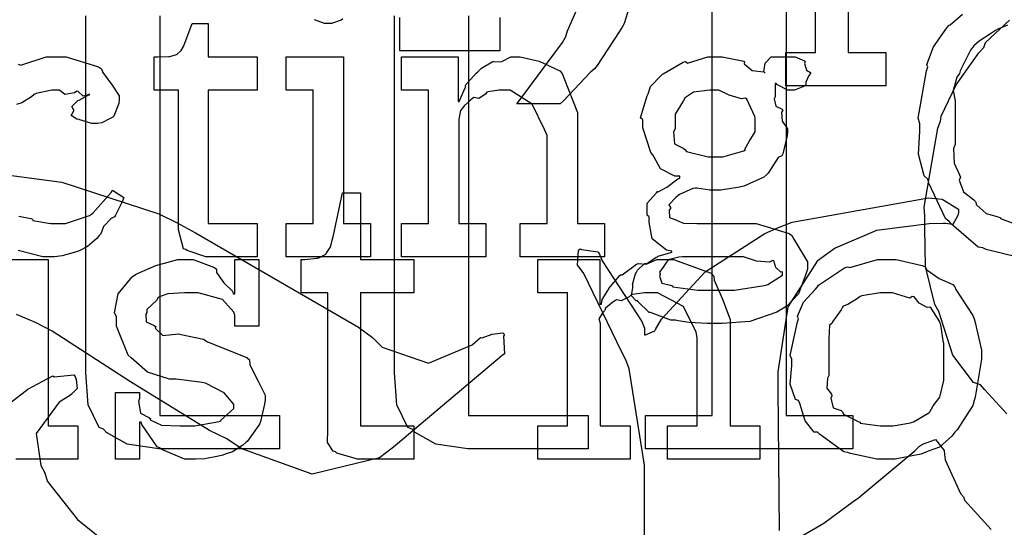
# Model space of a CAD drawing. Extents: x 0 to 8.5, y 0 to 11.
# Tile 285 of 379: x 2.605 to 3.015, y 8.756 to 8.968. Entities that reach past the tile are written whole.
import ezdxf

# ---------------------------------------------------------------- set-up
doc = ezdxf.new("R2010")
doc.units = 0
doc.layers.get('0').update_dxf_attribs({"linetype": 'CONTINUOUS'})

msp = doc.modelspace()

# ---------------------------------------------------------------- linework, layer by layer
at = {"color": 0}
for points in [[(2.86578, 8.80279), (2.89356, 8.80279), (2.89356, 9.0389), (2.86578, 9.0389), (2.86578, 9.05279), (2.92437, 9.06668), (2.92437, 8.80279), (2.95215, 8.80279), (2.95215, 8.7889), (2.86578, 8.7889), (2.86578, 8.80279)], [(2.68533, 8.86903), (2.68257, 8.86903), (2.67475, 8.87158), (2.67426, 8.87207), (2.67324, 8.8724), (2.67122, 8.88032), (2.67122, 8.88292), (2.67122, 8.93847), (2.66103, 8.93847), (2.66103, 8.95236), (2.66254, 8.95236), (2.66254, 8.95236), (2.66721, 8.95258), (2.66754, 8.95258), (2.66754, 8.95258), (2.67036, 8.9534), (2.67057, 8.95344), (2.67057, 8.9535), (2.67219, 8.95486), (2.67231, 8.95497), (2.67231, 8.95497), (2.67329, 8.95676), (2.67339, 8.95692), (2.67686, 8.96625), (2.6836, 8.96625), (2.6836, 8.95236), (2.704, 8.95236), (2.704, 8.93847), (2.6836, 8.93847), (2.6836, 8.88292), (2.704, 8.88292), (2.704, 8.86903), (2.70313, 8.86903), (2.70117, 8.86903), (2.70053, 8.86903), (2.69937, 8.86903), (2.69678, 8.86903), (2.69596, 8.86903), (2.69467, 8.86903), (2.69174, 8.86903), (2.69075, 8.86903), (2.6894, 8.86903), (2.68631, 8.86903), (2.68533, 8.86903)], [(2.71599, 8.88292), (2.72726, 8.88292), (2.72726, 8.93847), (2.71599, 8.93847), (2.71599, 8.95236), (2.73986, 8.95236), (2.73986, 8.88292), (2.75114, 8.88292), (2.75114, 8.86903), (2.71599, 8.86903), (2.71599, 8.88292)], [(2.76406, 8.88292), (2.77533, 8.88292), (2.77533, 8.93847), (2.76406, 8.93847), (2.76406, 8.95236), (2.78771, 8.95236), (2.78771, 8.93371), (2.78814, 8.93371), (2.78814, 8.93371), (2.79064, 8.93946), (2.79096, 8.94), (2.79069, 8.94049), (2.79525, 8.94564), (2.79574, 8.94607), (2.79574, 8.94607), (2.79736, 8.94769), (2.80181, 8.95036), (2.80246, 8.95063), (2.80257, 8.95031), (2.80593, 8.95042), (2.80968, 8.95236), (2.81093, 8.95236), (2.81353, 8.95236), (2.8214, 8.95063), (2.83008, 8.94661), (2.83111, 8.94542), (2.83171, 8.94368), (2.8374, 8.92919), (2.8374, 8.92437), (2.8374, 8.88292), (2.84868, 8.88292), (2.84868, 8.86903), (2.81353, 8.86903), (2.81353, 8.88292), (2.82482, 8.88292), (2.82482, 8.9196), (2.82374, 8.92204), (2.81858, 8.93267), (2.8094, 8.93847), (2.80638, 8.93847), (2.80469, 8.93847), (2.80018, 8.93778), (2.79964, 8.93761), (2.79915, 8.93679), (2.79633, 8.93506), (2.79417, 8.93549), (2.79378, 8.93522), (2.79292, 8.9344), (2.79015, 8.93197), (2.78961, 8.93115), (2.78944, 8.93088), (2.78874, 8.92996), (2.78792, 8.92643), (2.78792, 8.92524), (2.78792, 8.88292), (2.79921, 8.88292), (2.79921, 8.86903), (2.76406, 8.86903), (2.76406, 8.88292)], [(2.89393, 8.84125), (2.89139, 8.84125), (2.8839, 8.84158), (2.87939, 8.84233), (2.87831, 8.84256), (2.87636, 8.84267), (2.86854, 8.84549), (2.86789, 8.84581), (2.86724, 8.84576), (2.86253, 8.85032), (2.86225, 8.85081), (2.86182, 8.85069), (2.85992, 8.85281), (2.86051, 8.85622), (2.86051, 8.85732), (2.86029, 8.85742), (2.8616, 8.86193), (2.86182, 8.86231), (2.86182, 8.86231), (2.86247, 8.8635), (2.86513, 8.86594), (2.8655, 8.86621), (2.8655, 8.86621), (2.86654, 8.86632), (2.87022, 8.86882), (2.87071, 8.86903), (2.87099, 8.86925), (2.87625, 8.87088), (2.87679, 8.87099), (2.87679, 8.87142), (2.87457, 8.87181), (2.86849, 8.87657), (2.86724, 8.88346), (2.86724, 8.88574), (2.86643, 8.88639), (2.86649, 8.89144), (2.87028, 8.89572), (2.87093, 8.89638), (2.8711, 8.89615), (2.87472, 8.898), (2.87918, 8.90158), (2.88004, 8.90181), (2.88004, 8.90267), (2.87804, 8.90267), (2.87207, 8.90571), (2.86942, 8.9106), (2.86876, 8.91157), (2.868, 8.91254), (2.86464, 8.92275), (2.86464, 8.92611), (2.86372, 8.92703), (2.86643, 8.93619), (2.86681, 8.93696), (2.86681, 8.93696), (2.86778, 8.94), (2.87224, 8.94467), (2.87289, 8.94521), (2.87315, 8.94526), (2.88151, 8.95014), (2.88243, 8.95042), (2.88331, 8.94976), (2.89176, 8.95236), (2.89458, 8.95236), (2.89768, 8.95236), (2.90608, 8.95074), (2.90696, 8.95042), (2.9069, 8.94954), (2.91026, 8.94672), (2.91504, 8.94612), (2.91564, 8.94564), (2.9151, 8.94618), (2.91564, 8.94982), (2.91808, 8.95236), (2.91889, 8.95236), (2.91889, 8.95236), (2.92475, 8.95236), (2.92671, 8.95236), (2.92811, 8.95236), (2.93197, 8.95074), (2.93235, 8.95042), (2.93207, 8.94965), (2.93283, 8.94683), (2.93451, 8.94581), (2.93451, 8.94542), (2.93386, 8.94467), (2.93257, 8.94179), (2.93251, 8.94065), (2.93235, 8.94043), (2.93126, 8.93994), (2.92785, 8.93847), (2.92671, 8.93847), (2.92507, 8.93847), (2.92051, 8.94086), (2.92019, 8.94129), (2.91976, 8.94129), (2.91976, 8.93565), (2.91938, 8.9349), (2.92003, 8.93181), (2.92269, 8.93061), (2.92301, 8.93001), (2.92242, 8.92931), (2.92275, 8.92551), (2.92497, 8.92242), (2.92497, 8.92133), (2.92481, 8.91954), (2.92296, 8.91189), (2.92258, 8.91114), (2.92111, 8.91038), (2.91694, 8.90386), (2.91629, 8.90332), (2.91504, 8.90229), (2.90767, 8.89887), (2.90674, 8.89854), (2.90489, 8.89811), (2.89714, 8.89681), (2.89458, 8.89681), (2.89258, 8.89681), (2.88721, 8.89757), (2.88656, 8.89768), (2.88547, 8.89746), (2.87993, 8.89501), (2.87939, 8.89464), (2.87836, 8.89378), (2.87549, 8.89074), (2.87614, 8.8896), (2.87614, 8.88921), (2.87565, 8.88851), (2.87576, 8.88542), (2.87847, 8.8845), (2.87896, 8.88422), (2.87896, 8.88422), (2.88157, 8.88308), (2.8871, 8.88292), (2.88894, 8.88292), (2.90696, 8.88292), (2.91189, 8.88292), (2.92563, 8.87879), (2.92671, 8.87793), (2.92751, 8.87636), (2.93321, 8.86697), (2.93321, 8.86382), (2.9324, 8.86143), (2.92947, 8.85363), (2.92486, 8.84858), (2.92324, 8.84754), (2.92046, 8.84597), (2.90929, 8.84207), (2.89774, 8.84125), (2.89393, 8.84125)], [(2.89481, 8.91069), (2.89794, 8.91069), (2.90668, 8.91325), (2.90739, 8.91374), (2.90717, 8.91396), (2.90896, 8.91715), (2.91151, 8.92111), (2.91151, 8.92242), (2.91151, 8.92676), (2.91135, 8.92751), (2.90804, 8.93474), (2.90739, 8.93522), (2.90582, 8.9349), (2.90067, 8.93636), (2.89626, 8.93847), (2.89481, 8.93847), (2.89253, 8.93847), (2.88574, 8.93767), (2.88286, 8.93576), (2.88222, 8.93522), (2.88146, 8.93386), (2.8781, 8.92854), (2.8781, 8.92676), (2.8781, 8.92242), (2.8775, 8.92111), (2.87782, 8.91607), (2.88151, 8.91428), (2.88222, 8.91374), (2.88286, 8.91297), (2.89182, 8.91069), (2.89481, 8.91069)], [(2.74881, 8.78461), (2.74576, 8.78461), (2.73719, 8.78717), (2.73665, 8.78765), (2.73562, 8.78792), (2.73324, 8.79161), (2.7334, 8.79682), (2.7334, 8.7985), (2.7334, 8.85406), (2.72233, 8.85406), (2.72233, 8.86794), (2.72385, 8.86794), (2.72385, 8.86794), (2.72894, 8.86849), (2.72928, 8.8686), (2.7296, 8.86865), (2.73253, 8.87017), (2.73275, 8.87033), (2.73275, 8.87033), (2.73438, 8.87289), (2.73449, 8.87315), (2.73449, 8.87315), (2.73546, 8.8769), (2.73557, 8.87728), (2.73947, 8.89572), (2.74707, 8.89572), (2.74707, 8.86794), (2.76921, 8.86794), (2.76921, 8.85406), (2.74707, 8.85406), (2.74707, 8.7985), (2.76921, 8.7985), (2.76921, 8.78461), (2.76824, 8.78461), (2.766, 8.78461), (2.76531, 8.78461), (2.76406, 8.78461), (2.76124, 8.78461), (2.76031, 8.78461), (2.7589, 8.78461), (2.75569, 8.78461), (2.75467, 8.78461), (2.75319, 8.78461), (2.74989, 8.78461), (2.74881, 8.78461)], [(2.67708, 8.78461), (2.67361, 8.78461), (2.66417, 8.78863), (2.66319, 8.78939), (2.66222, 8.78982), (2.65593, 8.79904), (2.6556, 8.80003), (2.65494, 8.80003), (2.65494, 8.78461), (2.64497, 8.78461), (2.64497, 8.81239), (2.65494, 8.81239), (2.65494, 8.81), (2.65451, 8.80865), (2.65528, 8.80388), (2.65875, 8.80208), (2.6595, 8.80154), (2.6594, 8.80111), (2.66411, 8.79889), (2.67171, 8.7985), (2.67426, 8.7985), (2.67796, 8.7985), (2.68815, 8.80035), (2.68901, 8.80067), (2.68886, 8.80089), (2.69422, 8.80578), (2.69422, 8.8074), (2.6939, 8.80789), (2.69021, 8.81233), (2.68246, 8.8164), (2.68012, 8.81674), (2.67014, 8.81803), (2.66743, 8.81803), (2.65831, 8.82086), (2.6525, 8.8259), (2.65147, 8.82693), (2.65022, 8.82796), (2.6454, 8.84006), (2.6454, 8.84407), (2.64453, 8.84565), (2.64606, 8.85363), (2.65192, 8.86063), (2.65321, 8.86165), (2.65414, 8.86208), (2.66174, 8.86546), (2.67096, 8.86794), (2.67404, 8.86794), (2.67731, 8.86794), (2.68619, 8.86453), (2.68707, 8.86382), (2.68707, 8.86242), (2.69006, 8.85812), (2.69368, 8.85471), (2.69401, 8.85363), (2.69467, 8.85363), (2.69467, 8.86794), (2.70464, 8.86794), (2.70464, 8.84017), (2.69467, 8.84017), (2.69467, 8.84472), (2.69428, 8.84592), (2.68946, 8.85118), (2.67936, 8.85406), (2.676, 8.85406), (2.67367, 8.85406), (2.66678, 8.85357), (2.66351, 8.85243), (2.66276, 8.85211), (2.66194, 8.85081), (2.65799, 8.84706), (2.65799, 8.84581), (2.6575, 8.84517), (2.65771, 8.8419), (2.66103, 8.84039), (2.66168, 8.83996), (2.66146, 8.83931), (2.66465, 8.83621), (2.67117, 8.83686), (2.67231, 8.83669), (2.68164, 8.83475), (2.68332, 8.83361), (2.69965, 8.8271), (2.70074, 8.82607), (2.70096, 8.82394), (2.70432, 8.81717), (2.70725, 8.81131), (2.70725, 8.80935), (2.70697, 8.80761), (2.7054, 8.80035), (2.70508, 8.79958), (2.70469, 8.79878), (2.69988, 8.79215), (2.69922, 8.79156), (2.69792, 8.79053), (2.69374, 8.78776), (2.6906, 8.78668), (2.68967, 8.78635), (2.68778, 8.78597), (2.68213, 8.78483), (2.67833, 8.78461), (2.67708, 8.78461)], [(2.8209, 8.7985), (2.83328, 8.7985), (2.83328, 8.85406), (2.8209, 8.85406), (2.8209, 8.86794), (2.84674, 8.86794), (2.84674, 8.84928), (2.84739, 8.84928), (2.84739, 8.84928), (2.84765, 8.85124), (2.85004, 8.85504), (2.85042, 8.85558), (2.85032, 8.85562), (2.85508, 8.86122), (2.85562, 8.86165), (2.85601, 8.86149), (2.86208, 8.86594), (2.86279, 8.86621), (2.86279, 8.86621), (2.86604, 8.866), (2.87044, 8.86794), (2.8719, 8.86794), (2.8775, 8.86794), (2.89312, 8.86219), (2.89426, 8.861), (2.89438, 8.85926), (2.89779, 8.8514), (2.90099, 8.84283), (2.90099, 8.83996), (2.90099, 8.7985), (2.91336, 8.7985), (2.91336, 8.78461), (2.87494, 8.78461), (2.87494, 8.7985), (2.88732, 8.7985), (2.88732, 8.83518), (2.88687, 8.83763), (2.88163, 8.84825), (2.87071, 8.85406), (2.86714, 8.85406), (2.86529, 8.85406), (2.86035, 8.85335), (2.85975, 8.85319), (2.859, 8.85232), (2.85568, 8.85064), (2.85368, 8.85107), (2.85325, 8.85081), (2.85215, 8.85004), (2.84907, 8.84754), (2.84879, 8.84674), (2.84868, 8.84646), (2.84793, 8.84581), (2.84636, 8.8431), (2.84694, 8.84142), (2.84694, 8.84082), (2.84694, 8.7985), (2.85932, 8.7985), (2.85932, 8.78461), (2.8209, 8.78461), (2.8209, 8.7985)], [(2.87181, 8.86165), (2.87158, 8.86089), (2.87261, 8.85807), (2.87614, 8.85715), (2.87701, 8.85688), (2.87711, 8.85644), (2.88758, 8.85514), (2.89111, 8.85514), (2.89828, 8.85514), (2.90278, 8.85514), (2.91521, 8.85699), (2.91629, 8.85732), (2.91678, 8.85747), (2.92279, 8.86143), (2.92279, 8.86274), (2.92215, 8.86268), (2.92008, 8.86453), (2.91922, 8.86729), (2.91868, 8.86751), (2.91737, 8.86681), (2.91206, 8.86714), (2.90657, 8.86903), (2.90479, 8.86903), (2.88112, 8.86903), (2.87961, 8.86893), (2.87517, 8.86778), (2.87429, 8.86632), (2.87397, 8.866), (2.87337, 8.86518), (2.87158, 8.86263), (2.87181, 8.86193), (2.87181, 8.86165)], [(2.96625, 8.78461), (2.96218, 8.78461), (2.95117, 8.787), (2.94997, 8.78743), (2.94846, 8.78771), (2.93826, 8.79503), (2.93739, 8.7959), (2.93608, 8.7959), (2.93235, 8.80063), (2.93001, 8.80789), (2.92958, 8.80914), (2.92833, 8.80951), (2.92611, 8.81592), (2.92676, 8.82374), (2.92676, 8.82628), (2.92611, 8.82785), (2.9291, 8.84196), (2.92958, 8.84321), (2.92914, 8.84429), (2.93158, 8.85004), (2.93653, 8.85558), (2.93739, 8.85644), (2.93787, 8.85721), (2.94874, 8.86447), (2.94997, 8.8649), (2.95096, 8.86453), (2.9624, 8.86794), (2.96625, 8.86794), (2.97026, 8.86794), (2.98107, 8.86546), (2.98232, 8.8649), (2.98292, 8.86356), (2.98813, 8.86003), (2.99382, 8.85742), (2.99468, 8.85644), (2.99501, 8.85536), (3.00222, 8.84451), (3.00271, 8.84321), (3.00319, 8.84169), (3.00575, 8.83014), (3.00575, 8.82628), (3.00549, 8.82471), (3.00319, 8.81044), (3.00271, 8.80914), (3.00222, 8.80701), (2.99556, 8.79688), (2.99468, 8.7959), (2.99337, 8.79417), (2.98828, 8.78965), (2.98351, 8.78797), (2.98232, 8.78743), (2.98042, 8.78674), (2.96978, 8.78461), (2.96625, 8.78461)], [(2.96625, 8.7985), (2.96892, 8.7985), (2.97613, 8.79981), (2.97689, 8.80003), (2.97743, 8.80018), (2.98378, 8.80393), (2.98426, 8.80436), (2.98426, 8.80436), (2.98562, 8.80686), (2.98839, 8.81049), (2.98861, 8.81108), (2.98861, 8.81108), (2.99013, 8.81743), (2.99013, 8.81956), (2.99013, 8.83301), (2.98996, 8.83322), (2.98882, 8.84065), (2.98861, 8.84125), (2.98839, 8.84185), (2.98475, 8.84754), (2.98426, 8.84799), (2.98318, 8.84788), (2.97976, 8.84967), (2.97765, 8.85232), (2.97689, 8.85254), (2.97592, 8.85178), (2.96864, 8.85406), (2.96625, 8.85406), (2.96349, 8.85406), (2.95594, 8.85281), (2.95518, 8.85254), (2.95404, 8.85157), (2.95008, 8.84913), (2.94819, 8.84842), (2.94781, 8.84799), (2.94726, 8.8469), (2.94368, 8.8419), (2.94347, 8.84125), (2.94239, 8.84056), (2.94217, 8.8349), (2.94217, 8.83301), (2.94217, 8.81956), (2.94157, 8.81847), (2.94135, 8.81429), (2.94325, 8.81174), (2.94347, 8.81108), (2.94303, 8.81006), (2.94396, 8.80599), (2.94732, 8.8049), (2.94781, 8.80436), (2.94824, 8.80344), (2.95443, 8.80029), (2.95518, 8.80003), (2.95524, 8.79964), (2.96349, 8.7985), (2.96625, 8.7985)]]:
    msp.add_lwpolyline(points, close=True, dxfattribs=at)
for points in [[(2.95025, 8.98654), (2.95025, 8.95421), (2.96588, 8.95421), (2.96588, 8.94032), (2.92421, 8.94032), (2.92421, 8.95421), (2.92421, 8.95421), (2.93658, 8.95421), (2.93658, 9.03754)], [(2.85889, 8.97299), (2.85682, 8.96631), (2.85601, 8.96474), (2.85482, 8.96283), (2.8456, 8.94874), (2.84451, 8.94738), (2.84278, 8.94596), (2.83143, 8.93392), (2.83018, 8.93283), (2.81218, 8.93283), (2.81218, 8.93283), (2.81396, 8.93511), (2.83117, 8.95844), (2.83257, 8.96083), (2.83322, 8.96326), (2.84321, 8.98622)], [(2.66336, 8.96946), (2.66336, 8.80279), (2.71326, 8.80279), (2.71326, 8.7889), (2.71115, 8.7889), (2.70637, 8.7889), (2.70481, 8.7889), (2.70199, 8.7889), (2.69564, 8.7889), (2.69353, 8.7889), (2.69026, 8.7889), (2.68294, 8.7889), (2.6805, 8.7889), (2.67725, 8.7889), (2.66992, 8.7889), (2.66749, 8.7889), (2.66749, 8.7889), (2.66303, 8.7889), (2.64979, 8.79096), (2.64117, 8.79579), (2.63992, 8.79715), (2.63813, 8.79785), (2.63351, 8.80724), (2.63254, 8.82069), (2.63254, 8.82514), (2.63254, 8.96946)], [(2.79199, 8.96946), (2.79199, 8.80279), (2.8419, 8.80279), (2.8419, 8.7889), (2.83979, 8.7889), (2.83501, 8.7889), (2.83344, 8.7889), (2.83062, 8.7889), (2.82428, 8.7889), (2.82215, 8.7889), (2.8189, 8.7889), (2.81158, 8.7889), (2.80914, 8.7889), (2.80587, 8.7889), (2.79856, 8.7889), (2.79611, 8.7889), (2.79611, 8.7889), (2.79167, 8.7889), (2.77843, 8.79096), (2.76981, 8.79579), (2.76856, 8.79715), (2.76676, 8.79785), (2.76215, 8.80724), (2.76118, 8.82069), (2.76118, 8.82514), (2.76118, 8.96946)], [(2.80507, 8.96875), (2.80507, 8.95486), (2.7634, 8.95486), (2.7634, 8.96875)], [(3.02018, 8.86903), (3.00771, 8.87213), (3.00635, 8.87272), (3.00444, 8.8731), (2.99322, 8.8826), (2.99224, 8.88379), (2.99078, 8.88499), (2.98389, 8.89968), (2.98335, 8.90136), (2.98188, 8.90272), (2.97949, 8.91183), (2.98008, 8.92144), (2.98008, 8.92458), (2.97944, 8.92686), (2.98281, 8.94656), (2.98335, 8.94824), (2.98296, 8.94917), (2.98579, 8.9566), (2.99126, 8.96446), (2.99224, 8.9656), (2.99274, 8.96571), (2.99789, 8.97021)], [(2.73964, 8.96821), (2.73899, 8.96772), (2.73492, 8.96625), (2.73356, 8.96625), (2.73356, 8.96625), (2.73204, 8.96625), (2.72781, 8.96789)], [(3.01633, 8.8035), (3.00722, 8.81353), (3.00537, 8.8156), (3.00244, 8.81663), (2.99382, 8.82796), (2.98899, 8.84321), (2.98801, 8.84619), (2.98628, 8.84907), (2.98247, 8.86496), (2.98215, 8.88086), (2.98215, 8.88613), (2.98188, 8.88976), (2.98757, 8.92269), (2.98867, 8.92563), (2.98893, 8.92763), (2.99517, 8.94069), (3.00472, 8.9541), (3.00667, 8.95622), (3.00743, 8.95833), (3.01747, 8.96767)], [(3.01665, 8.96556), (3.01253, 8.96392), (3.01156, 8.96343), (3.00988, 8.96229), (3.00478, 8.95899), (3.00261, 8.95703), (3.00201, 8.95628), (3.00125, 8.95518), (2.99685, 8.9465), (2.99658, 8.94542), (2.9955, 8.94396), (2.99397, 8.93832), (2.99485, 8.93408), (2.99485, 8.93261), (2.99485, 8.9159), (2.99414, 8.91422), (2.99431, 8.90804), (2.99664, 8.90326), (2.99701, 8.90224), (2.99653, 8.90104), (2.99832, 8.89611), (3.00261, 8.89279), (3.00331, 8.89204), (3.00375, 8.89063), (3.00765, 8.88704), (3.01269, 8.88574), (3.01372, 8.88531), (3.01367, 8.88504), (3.01856, 8.88325)], [(2.60433, 8.94933), (2.60542, 8.94894), (2.616, 8.95236), (2.61951, 8.95236), (2.6244, 8.95236), (2.63786, 8.94824), (2.63906, 8.94738), (2.6396, 8.94581), (2.64356, 8.9406), (2.64643, 8.93608), (2.64643, 8.93457), (2.64632, 8.93294), (2.64426, 8.92763), (2.64382, 8.92719), (2.64264, 8.92671), (2.63926, 8.92492), (2.63747, 8.92458), (2.63687, 8.92458), (2.6351, 8.92458), (2.6301, 8.92606), (2.62972, 8.92632), (2.62885, 8.92643), (2.62651, 8.928), (2.62756, 8.92985), (2.62756, 8.93044), (2.62739, 8.93044), (2.62668, 8.93175), (2.62896, 8.93392), (2.62929, 8.93414), (2.62929, 8.93414), (2.62983, 8.93431), (2.63351, 8.93642), (2.63406, 8.93653), (2.63406, 8.93696), (2.63374, 8.93653), (2.6314, 8.93604), (2.62939, 8.93799), (2.62885, 8.93804), (2.62788, 8.93733), (2.62386, 8.93668), (2.62158, 8.93847), (2.62082, 8.93847), (2.61837, 8.93847), (2.61182, 8.93707), (2.61106, 8.93674), (2.60992, 8.93571), (2.60585, 8.93317), (2.60374, 8.93246)], [(2.58057, 8.90576), (2.62261, 8.90018), (2.66292, 8.88693), (2.67068, 8.88314), (2.67822, 8.87896), (2.74621, 8.83963), (2.75206, 8.83539), (2.75608, 8.83128), (2.77533, 8.82465), (2.79351, 8.83236), (2.79699, 8.83539), (2.79764, 8.83524), (2.80192, 8.83681), (2.80632, 8.83735), (2.80697, 8.83669), (2.80653, 8.83599), (2.80697, 8.82861), (2.8061, 8.82781), (2.76074, 8.78961), (2.75489, 8.78521), (2.72694, 8.77838), (2.6976, 8.78901), (2.69108, 8.79329), (2.68403, 8.79665), (2.65121, 8.81694), (2.6186, 8.838), (2.61165, 8.84169), (2.60362, 8.845)], [(2.60465, 8.8859), (2.60965, 8.88499), (2.6104, 8.88465), (2.61051, 8.88422), (2.61789, 8.88292), (2.62039, 8.88292), (2.62403, 8.88292), (2.63406, 8.88618), (2.63493, 8.88683), (2.63553, 8.88715), (2.64307, 8.89583), (2.64361, 8.89681), (2.64839, 8.89378), (2.64789, 8.89219), (2.64492, 8.88639), (2.64447, 8.88574), (2.64318, 8.88504), (2.63992, 8.88162), (2.63878, 8.87864), (2.63818, 8.87793), (2.6371, 8.87668), (2.63325, 8.87326), (2.63032, 8.87185), (2.6295, 8.87142), (2.62776, 8.87088), (2.62267, 8.86936), (2.61947, 8.86903), (2.61843, 8.86903), (2.61843, 8.86903), (2.61464, 8.86903), (2.60433, 8.87158)], [(2.8654, 8.59082), (2.8654, 8.76747), (2.8654, 8.78212), (2.85889, 8.82226), (2.85758, 8.82607), (2.85579, 8.82958), (2.84, 8.86208), (2.83806, 8.86469), (2.83806, 8.86469), (2.8374, 8.8655), (2.83783, 8.87185), (2.83849, 8.87229), (2.83908, 8.87207), (2.84586, 8.87115), (2.84651, 8.87033), (2.84771, 8.8674), (2.86421, 8.84207), (2.8654, 8.83931), (2.8654, 8.8386), (2.8654, 8.83649), (2.8654, 8.83649), (2.86583, 8.83643), (2.86963, 8.83822), (2.86996, 8.83865), (2.8724, 8.84304), (2.89063, 8.86279), (2.91542, 8.87869), (2.92117, 8.88118), (2.92686, 8.8834), (2.98367, 8.89367), (2.98931, 8.89312), (2.98936, 8.89301), (2.99625, 8.88889), (2.99625, 8.88747), (2.99588, 8.88624), (2.99388, 8.88254), (2.99072, 8.88286), (2.98975, 8.88292), (2.984, 8.88282), (2.96208, 8.87993), (2.94476, 8.87256), (2.94135, 8.87011), (2.93733, 8.86719), (2.92507, 8.8481), (2.9209, 8.82107), (2.92096, 8.81413), (2.92139, 8.75489)], [(2.59088, 8.86794), (2.61692, 8.86794), (2.61692, 8.7985), (2.62929, 8.7985), (2.62929, 8.78461), (2.60346, 8.78461)], [(2.56, 8.75358), (2.55919, 8.75896), (2.5726, 8.78624), (2.6084, 8.81381), (2.61882, 8.81933), (2.61936, 8.81901), (2.62761, 8.81976), (2.62815, 8.81912), (2.62847, 8.81793), (2.62896, 8.81407), (2.62657, 8.81179), (2.62576, 8.81108), (2.62576, 8.81108), (2.62147, 8.80843), (2.61182, 8.79531), (2.61382, 8.78201), (2.61535, 8.77919), (2.6166, 8.77539), (2.62907, 8.75944), (2.64899, 8.74349)], [(2.92914, 8.75151), (2.94011, 8.75792), (2.95231, 8.76699), (2.95458, 8.76856), (2.95637, 8.77001), (2.97803, 8.78808), (2.97999, 8.79004), (2.98118, 8.7909), (2.98665, 8.79286), (2.99024, 8.78825), (2.9904, 8.78657), (2.99056, 8.78444), (2.99707, 8.77029), (2.99821, 8.76899), (2.99864, 8.76758), (3.00982, 8.75526)]]:
    msp.add_lwpolyline(points, dxfattribs=at)

doc.saveas('drawing.dxf')
